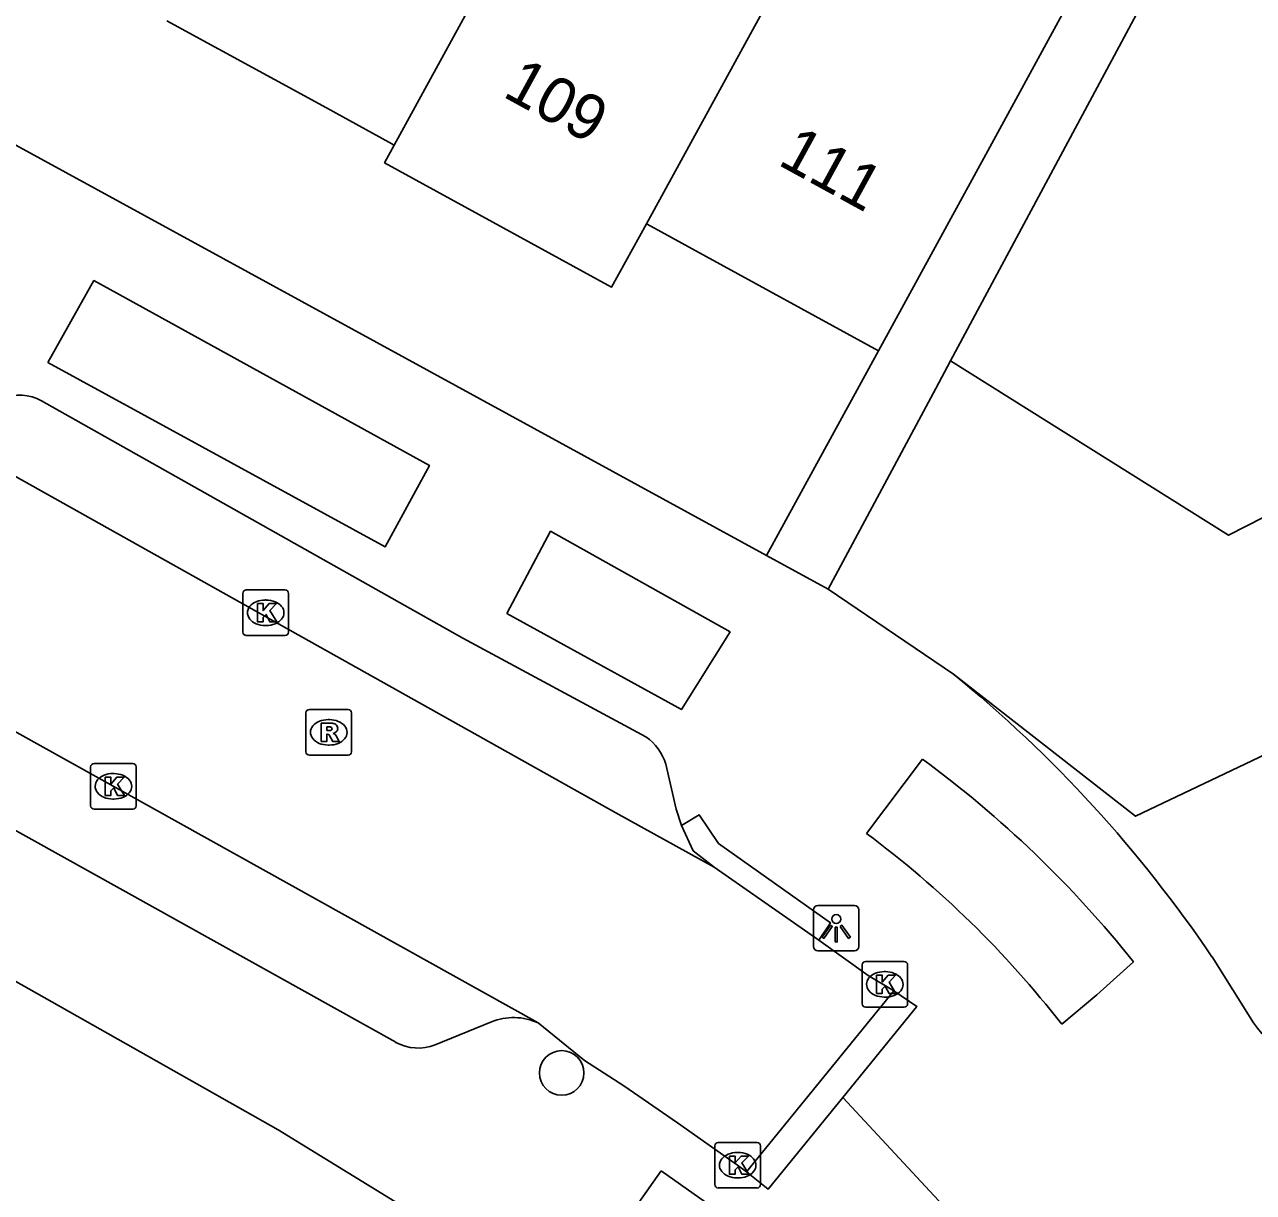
# Model space of a CAD drawing. Extents: x 158352 to 159489, y 383828 to 384597.
# Drawn here: x 159066.03 to 159093.01, y 383949.52 to 383975.15 of the extents above; entities that cross this region are included whole.
import ezdxf

# ---------------------------------------------------------------- set-up
doc = ezdxf.new("R2010")
doc.units = 0
for name, color, linetype in [('IMGEO_Boom', 7, 'Continuous'), ('IMGEO_Kolk', 7, 'Continuous'), ('IMGEO_Lichtpunt', 7, 'Continuous'), ('IMGEO_Pand', 7, 'Continuous'), ('IMGEO_Pand_nummerreeks', 7, 'Continuous'), ('IMGEO_Rijbaan_lokaal_open', 7, 'Continuous'), ('IMGEO_Rioolput', 7, 'Continuous'), ('IMGEO_Voetpad_gesloten', 7, 'Continuous'), ('IMGEO_Voetpad_open', 7, 'Continuous')]:
    doc.layers.add(name, color=color, linetype=linetype)

msp = doc.modelspace()

# ---------------------------------------------------------------- linework, layer by layer
at = {"layer": 'IMGEO_Boom'}
msp.add_circle((159077.824, 383952.145), 0.489, dxfattribs=at)
at = {"layer": 'IMGEO_Kolk'}
for p, q in [((159070.825, 383961.818), (159070.825, 383962.67)), ((159070.9, 383962.744), (159071.752, 383962.744)), ((159071.826, 383962.67), (159071.826, 383961.818)), ((159071.313, 383962.524), (159071.338, 383962.524)), ((159071.336, 383961.964), (159071.311, 383961.964)), ((159071.752, 383961.744), (159070.9, 383961.744)), ((159067.482, 383958.009), (159067.482, 383958.861)), ((159067.557, 383958.935), (159068.409, 383958.935)), ((159068.483, 383958.861), (159068.483, 383958.009)), ((159067.97, 383958.715), (159067.995, 383958.715)), ((159067.993, 383958.155), (159067.968, 383958.155)), ((159068.409, 383957.935), (159067.557, 383957.935)), ((159084.417, 383953.662), (159084.417, 383954.514)), ((159084.492, 383954.588), (159085.344, 383954.588)), ((159085.418, 383954.514), (159085.418, 383953.662)), ((159084.905, 383954.368), (159084.93, 383954.368)), ((159084.928, 383953.808), (159084.903, 383953.808)), ((159085.344, 383953.588), (159084.492, 383953.588)), ((159081.186, 383949.693), (159081.186, 383950.545)), ((159081.261, 383950.619), (159082.113, 383950.619)), ((159082.187, 383950.545), (159082.187, 383949.693)), ((159081.674, 383950.399), (159081.699, 383950.399)), ((159082.113, 383949.619), (159081.261, 383949.619)), ((159081.697, 383949.839), (159081.672, 383949.839))]:
    msp.add_line(p, q, dxfattribs=at)
for points in [[(159070.825, 383961.818), (159070.825, 383962.67)], [(159070.9, 383962.744), (159071.752, 383962.744)], [(159071.826, 383962.67), (159071.826, 383961.818)], [(159071.146, 383962.444), (159071.269, 383962.444), (159071.269, 383962.293), (159071.399, 383962.444), (159071.563, 383962.444), (159071.417, 383962.293), (159071.57, 383962.044), (159071.418, 383962.044), (159071.333, 383962.208), (159071.269, 383962.141), (159071.269, 383962.044), (159071.146, 383962.044), (159071.146, 383962.444)], [(159071.752, 383961.744), (159070.9, 383961.744)], [(159067.482, 383958.009), (159067.482, 383958.861)], [(159067.557, 383958.935), (159068.409, 383958.935)], [(159068.483, 383958.861), (159068.483, 383958.009)], [(159067.803, 383958.635), (159067.926, 383958.635), (159067.926, 383958.484), (159068.056, 383958.635), (159068.22, 383958.635), (159068.074, 383958.484), (159068.227, 383958.235), (159068.075, 383958.235), (159067.99, 383958.399), (159067.926, 383958.332), (159067.926, 383958.235), (159067.803, 383958.235), (159067.803, 383958.635)], [(159068.409, 383957.935), (159067.557, 383957.935)], [(159084.417, 383953.662), (159084.417, 383954.514)], [(159084.492, 383954.588), (159085.344, 383954.588)], [(159085.418, 383954.514), (159085.418, 383953.662)], [(159084.738, 383954.288), (159084.861, 383954.288), (159084.861, 383954.137), (159084.991, 383954.288), (159085.155, 383954.288), (159085.009, 383954.137), (159085.162, 383953.888), (159085.01, 383953.888), (159084.925, 383954.052), (159084.861, 383953.985), (159084.861, 383953.888), (159084.738, 383953.888), (159084.738, 383954.288)], [(159085.344, 383953.588), (159084.492, 383953.588)], [(159081.186, 383949.693), (159081.186, 383950.545)], [(159081.261, 383950.619), (159082.113, 383950.619)], [(159082.187, 383950.545), (159082.187, 383949.693)], [(159081.507, 383950.319), (159081.63, 383950.319), (159081.63, 383950.168), (159081.76, 383950.319), (159081.924, 383950.319), (159081.778, 383950.168), (159081.931, 383949.919), (159081.779, 383949.919), (159081.694, 383950.083), (159081.63, 383950.016), (159081.63, 383949.919), (159081.507, 383949.919), (159081.507, 383950.319)], [(159082.113, 383949.619), (159081.261, 383949.619)]]:
    msp.add_lwpolyline(points, dxfattribs=at)
for centre, start, end in [((159070.902, 383962.668), 91.552, 178.448), ((159070.902, 383962.668), 91.552, 178.448), ((159071.75, 383962.668), 1.552, 88.448), ((159071.75, 383962.668), 1.552, 88.448), ((159070.902, 383961.82), 181.552, 268.448), ((159070.902, 383961.82), 181.552, 268.448), ((159071.75, 383961.82), 271.552, 358.448), ((159071.75, 383961.82), 271.552, 358.448), ((159067.559, 383958.859), 91.552, 178.448), ((159067.559, 383958.859), 91.552, 178.448), ((159068.407, 383958.859), 1.552, 88.448), ((159068.407, 383958.859), 1.552, 88.448), ((159067.559, 383958.011), 181.552, 268.448), ((159067.559, 383958.011), 181.552, 268.448), ((159068.407, 383958.011), 271.552, 358.448), ((159068.407, 383958.011), 271.552, 358.448), ((159084.494, 383954.512), 91.552, 178.448), ((159084.494, 383954.512), 91.552, 178.448), ((159085.342, 383954.512), 1.552, 88.448), ((159085.342, 383954.512), 1.552, 88.448), ((159084.494, 383953.664), 181.552, 268.448), ((159084.494, 383953.664), 181.552, 268.448), ((159085.342, 383953.664), 271.552, 358.448), ((159085.342, 383953.664), 271.552, 358.448), ((159081.263, 383950.543), 91.552, 178.448), ((159081.263, 383950.543), 91.552, 178.448), ((159082.111, 383950.543), 1.552, 88.448), ((159082.111, 383950.543), 1.552, 88.448), ((159081.263, 383949.695), 181.552, 268.448), ((159081.263, 383949.695), 181.552, 268.448), ((159082.111, 383949.695), 271.552, 358.448), ((159082.111, 383949.695), 271.552, 358.448)]:
    msp.add_arc(centre, 0.0765, start, end, dxfattribs=at)
for centre, major_axis, ratio, start_param, end_param in [((159071.312, 383962.244), (-0.387, 0.002), 0.722429, 4.712389, 7.853982), ((159071.337, 383962.244), (-0.39, 0.002), 0.717154, 1.570796, 4.712389), ((159067.969, 383958.435), (-0.387, 0.002), 0.722429, 4.712389, 7.853982), ((159067.994, 383958.435), (-0.39, 0.002), 0.717154, 1.570796, 4.712389), ((159084.904, 383954.088), (-0.387, 0.002), 0.722429, 4.712389, 7.853982), ((159084.929, 383954.088), (-0.39, 0.002), 0.717154, 1.570796, 4.712389), ((159081.673, 383950.119), (-0.387, 0.002), 0.722429, 4.712389, 7.853982), ((159081.698, 383950.119), (-0.39, 0.002), 0.717154, 1.570796, 4.712389)]:
    msp.add_ellipse(centre, major_axis=major_axis, ratio=ratio, start_param=start_param, end_param=end_param, dxfattribs=at)
at = {"layer": 'IMGEO_Lichtpunt'}
for p, q in [((159084.253, 383955.819), (159083.445, 383955.819)), ((159084.253, 383955.819), (159083.445, 383955.819)), ((159083.351, 383955.724), (159083.351, 383954.917)), ((159083.351, 383955.724), (159083.351, 383954.917)), ((159084.347, 383954.917), (159084.347, 383955.724)), ((159084.347, 383954.917), (159084.347, 383955.724)), ((159083.445, 383954.823), (159084.253, 383954.823)), ((159083.445, 383954.823), (159084.253, 383954.823))]:
    msp.add_line(p, q, dxfattribs=at)
for points in [[(159083.725, 383955.388), (159083.764, 383955.36), (159083.576, 383955.098), (159083.538, 383955.125), (159083.725, 383955.388)], [(159083.827, 383955.34), (159083.874, 383955.34), (159083.874, 383955.018), (159083.827, 383955.018), (159083.827, 383955.34)], [(159083.937, 383955.36), (159083.975, 383955.387), (159084.162, 383955.125), (159084.123, 383955.097), (159083.937, 383955.36)]]:
    msp.add_lwpolyline(points, dxfattribs=at)
msp.add_circle((159083.85, 383955.522), 0.0994, dxfattribs=at)
for centre, start, end in [((159083.445, 383955.724), 90, 180), ((159083.445, 383955.724), 90, 180), ((159084.253, 383955.724), 0, 90), ((159084.253, 383955.724), 0, 90), ((159083.445, 383954.917), 180, 270), ((159083.445, 383954.917), 180, 270), ((159084.253, 383954.917), 270, 0), ((159084.253, 383954.917), 270, 360)]:
    msp.add_arc(centre, 0.0946, start, end, dxfattribs=at)
at = {"layer": 'IMGEO_Pand'}
for points in [[(159079.683, 383970.783), (159085.648, 383981.678), (159085.834, 383982.017)], [(159078.198, 383979.909), (159077.968, 383979.488), (159074.147, 383972.508)], [(159088.812, 383975.372), (159087.176, 383972.382), (159084.775, 383967.995)], [(159074.147, 383972.508), (159074.032, 383972.571), (159072.657, 383973.323), (159069.158, 383975.238)], [(159079.683, 383970.783), (159078.92, 383969.39), (159073.934, 383972.119), (159074.147, 383972.508)], [(159084.775, 383967.995), (159080.69, 383970.232), (159079.783, 383970.728), (159079.683, 383970.783)], [(159083.673, 383962.761), (159086.036, 383967.168), (159086.359, 383967.77)], [(159097.832, 383966.681), (159092.461, 383963.945), (159086.359, 383967.77)], [(159086.423, 383960.897), (159083.673, 383962.761)], [(159101.711, 383959.065), (159095.489, 383955.896), (159095.613, 383955.652), (159095.325, 383955.505), (159093.434, 383959.217), (159090.422, 383957.777), (159086.423, 383960.897)]]:
    msp.add_lwpolyline(points, dxfattribs=at)
at = {"layer": 'IMGEO_Rijbaan_lokaal_open'}
for points in [[(159063.409, 383966.587), (159079.014, 383957.85), (159081.167, 383956.663)], [(159077.31, 383953.242), (159063.987, 383960.657)], [(159081.167, 383956.663), (159083.469, 383955.061)], [(159083.469, 383955.061), (159084.554, 383954.282), (159085.114, 383953.948)], [(159081.882, 383949.977), (159085.114, 383953.948)], [(159081.882, 383949.977), (159081.683, 383950.121), (159080.367, 383951.051), (159079.188, 383951.864), (159078.326, 383952.419), (159077.31, 383953.242)]]:
    msp.add_lwpolyline(points, dxfattribs=at)
at = {"layer": 'IMGEO_Rioolput'}
for p, q in [((159072.209, 383959.193), (159072.209, 383960.045)), ((159072.284, 383960.119), (159073.136, 383960.119)), ((159072.697, 383959.899), (159072.722, 383959.899)), ((159073.21, 383960.045), (159073.21, 383959.193)), ((159072.72, 383959.339), (159072.695, 383959.339)), ((159073.136, 383959.119), (159072.284, 383959.119))]:
    msp.add_line(p, q, dxfattribs=at)
for points in [[(159072.209, 383959.193), (159072.209, 383960.045)], [(159072.284, 383960.119), (159073.136, 383960.119)], [(159073.21, 383960.045), (159073.21, 383959.193)], [(159072.798, 383959.817), (159072.546, 383959.819), (159072.546, 383959.419)], [(159072.724, 383959.738), (159072.67, 383959.738), (159072.67, 383959.657)], [(159072.67, 383959.657), (159072.722, 383959.657)], [(159072.546, 383959.419), (159072.67, 383959.419), (159072.67, 383959.581), (159072.681, 383959.581)], [(159072.728, 383959.552), (159072.799, 383959.419), (159072.939, 383959.419), (159072.874, 383959.545)], [(159073.136, 383959.119), (159072.284, 383959.119)]]:
    msp.add_lwpolyline(points, dxfattribs=at)
for centre, radius, start, end in [((159072.286, 383960.043), 0.0765, 91.552, 178.448), ((159072.286, 383960.043), 0.0765, 91.552, 178.448), ((159073.134, 383960.043), 0.0765, 1.552, 88.448), ((159073.134, 383960.043), 0.0765, 1.552, 88.448), ((159072.706, 383959.846), 0.19, 274.7715, 282.9687), ((159072.73, 383959.642), 0.0964, 77.0061, 93.1865), ((159072.744, 383959.699), 0.0378, 276.6634, 79.6772), ((159072.797, 383959.707), 0.109, 350.3612, 89.416), ((159072.795, 383959.707), 0.112, 277.5842, 350.9817), ((159072.779, 383959.492), 0.108, 29.5134, 73.7905), ((159072.68, 383959.528), 0.0533, 26.0293, 88.6989), ((159072.286, 383959.195), 0.0765, 181.552, 268.448), ((159072.286, 383959.195), 0.0765, 181.552, 268.448), ((159073.134, 383959.195), 0.0765, 271.552, 358.448), ((159073.134, 383959.195), 0.0765, 271.552, 358.448)]:
    msp.add_arc(centre, radius, start, end, dxfattribs=at)
for centre, major_axis, ratio, start_param, end_param in [((159072.696, 383959.619), (-0.387, 0.002), 0.722429, 4.712389, 7.853982), ((159072.721, 383959.619), (-0.39, 0.002), 0.717154, 1.570796, 4.712389)]:
    msp.add_ellipse(centre, major_axis=major_axis, ratio=ratio, start_param=start_param, end_param=end_param, dxfattribs=at)
at = {"layer": 'IMGEO_Voetpad_gesloten'}
msp.add_lwpolyline([(159080.007, 383949.999), (159081.405, 383949.011), (159080.421, 383947.618), (159079.023, 383948.606), (159080.007, 383949.999)], dxfattribs=at)
at = {"layer": 'IMGEO_Voetpad_open'}
for points in [[(159086.359, 383967.77), (159094.462, 383982.872), (159093.246, 383983.475), (159088.812, 383975.372)], [(159077.838, 383947.064), (159071.597, 383950.894), (159064.335, 383954.998), (159014.965, 383981.725)], [(159082.318, 383963.502), (159052.18, 383979.979)], [(159066.543, 383967.738), (159067.553, 383969.535), (159074.92, 383965.476), (159073.95, 383963.691), (159066.543, 383967.738)], [(159084.775, 383967.995), (159082.318, 383963.502)], [(159066.403, 383966.895), (159075.655, 383961.688), (159079.673, 383959.521)], [(159076.62, 383962.226), (159077.581, 383964.032), (159081.521, 383961.823), (159080.452, 383960.118), (159076.62, 383962.226)], [(159083.673, 383962.761), (159082.318, 383963.502)], [(159080.108, 383958.921), (159080.334, 383957.936), (159080.456, 383957.575)], [(159084.516, 383957.401), (159085.743, 383959.03)], [(159080.456, 383957.575), (159080.843, 383957.806), (159081.266, 383957.181), (159083.722, 383955.442), (159083.469, 383955.061)], [(159074.182, 383952.816), (159065.475, 383957.66)], [(159081.167, 383956.663), (159080.712, 383957.019), (159080.456, 383957.575)], [(159090.375, 383954.58), (159089.568, 383953.857), (159088.803, 383953.211)], [(159093.009, 383953.245), (159092.1, 383954.69)], [(159085.114, 383953.948), (159085.619, 383953.603), (159083.992, 383951.603)], [(159076.279, 383953.265), (159075.044, 383952.764)], [(159083.992, 383951.603), (159082.356, 383949.592), (159081.882, 383949.977)], [(159083.992, 383951.603), (159090.108, 383945.027)]]:
    msp.add_lwpolyline(points, dxfattribs=at)
for centre, radius, start, end in [((159065.922, 383966.013), 1.005, 61.4151, 112.3503), ((159068.226, 383938.555), 28.815, 34.0536, 50.8393), ((159079.04, 383958.604), 1.114, 16.52, 55.3643), ((159071.333, 383939.395), 24.356, 38.5708, 53.7253), ((159071.105, 383939.391), 22.455, 37.9849, 53.3263), ((159076.768, 383952.059), 1.301, 65.3758, 112.0683), ((159095.68, 383955.166), 3.29, 215.7275, 296.5128), ((159074.667, 383953.689), 0.999, 240.9265, 292.1692)]:
    msp.add_arc(centre, radius, start, end, dxfattribs=at)

# ---------------------------------------------------------------- texts
at = {"layer": 'IMGEO_Pand_nummerreeks'}
for s, rotation, p in [('109', 331.3063, (159076.5, 383973.588)), ('111', 331.3005, (159082.54, 383972.092))]:
    msp.add_text(s, height=1, rotation=rotation, dxfattribs=at).set_placement(p)

doc.saveas('drawing.dxf')
